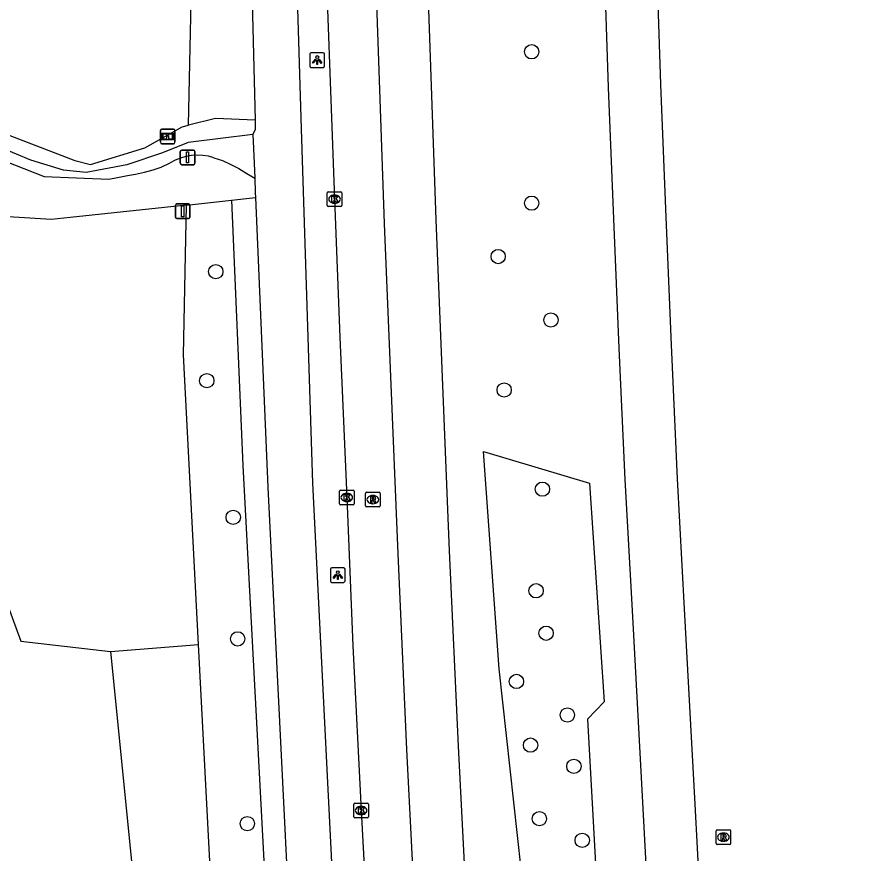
# Model space of a CAD drawing. Extents: x 158474 to 159560, y 388525 to 389605.
# Drawn here: x 159407.9 to 159466, y 389425.1 to 389482.3 of the extents above; entities that cross this region are included whole.
import ezdxf

# ---------------------------------------------------------------- set-up
doc = ezdxf.new("R2010")
doc.units = 0
for name, color, linetype in [('IMGEO_Afsluitpaal', 7, 'Continuous'), ('IMGEO_Berm_groen', 7, 'Continuous'), ('IMGEO_Boom', 7, 'Continuous'), ('IMGEO_Fietspad_gesloten', 7, 'Continuous'), ('IMGEO_Grasland_overig', 7, 'Continuous'), ('IMGEO_Informatiebord', 7, 'Continuous'), ('IMGEO_Kolk', 7, 'Continuous'), ('IMGEO_Lichtpunt', 7, 'Continuous'), ('IMGEO_Loofbos', 7, 'Continuous'), ('IMGEO_OVBaan_gesloten', 7, 'Continuous'), ('IMGEO_Rijbaan_regionaal_gesloten', 7, 'Continuous'), ('IMGEO_Rioolput', 7, 'Continuous'), ('IMGEO_Voetpad_onverhard', 7, 'Continuous')]:
    doc.layers.add(name, color=color, linetype=linetype)

msp = doc.modelspace()

# ---------------------------------------------------------------- linework, layer by layer
at = {"layer": 'IMGEO_Afsluitpaal'}
for p, q in [((159419.139, 389473.198), (159419.929, 389473.198)), ((159419.929, 389473.198), (159419.139, 389473.198)), ((159419.039, 389472.298), (159419.039, 389473.098)), ((159419.039, 389473.098), (159419.039, 389472.298)), ((159420.029, 389473.098), (159420.029, 389472.298)), ((159420.029, 389472.298), (159420.029, 389473.098)), ((159419.929, 389472.198), (159419.139, 389472.198)), ((159419.139, 389472.198), (159419.929, 389472.198)), ((159418.707, 389468.612), (159418.707, 389469.412)), ((159418.707, 389469.412), (159418.707, 389468.612)), ((159418.807, 389469.512), (159419.597, 389469.512)), ((159419.597, 389469.512), (159418.807, 389469.512)), ((159419.697, 389469.412), (159419.697, 389468.612)), ((159419.697, 389468.612), (159419.697, 389469.412)), ((159419.597, 389468.512), (159418.807, 389468.512)), ((159418.807, 389468.512), (159419.597, 389468.512))]:
    msp.add_line(p, q, dxfattribs=at)
for points in [[(159419.459, 389473.073), (159419.609, 389473.073), (159419.609, 389472.323), (159419.459, 389472.323), (159419.459, 389473.073)], [(159419.127, 389469.387), (159419.277, 389469.387), (159419.277, 389468.637), (159419.127, 389468.637), (159419.127, 389469.387)]]:
    msp.add_lwpolyline(points, dxfattribs=at)
for centre, start, end in [((159419.139, 389473.098), 90, 180), ((159419.139, 389473.098), 90, 180), ((159419.929, 389473.098), 0, 90), ((159419.929, 389473.098), 360, 90), ((159419.139, 389472.298), 180, 270), ((159419.139, 389472.298), 180, 270), ((159419.929, 389472.298), 270, 0), ((159419.929, 389472.298), 270, 0), ((159418.807, 389469.412), 90, 180), ((159418.807, 389469.412), 90, 180), ((159419.597, 389469.412), 0, 90), ((159419.597, 389469.412), 360, 90), ((159418.807, 389468.612), 180, 270), ((159418.807, 389468.612), 180, 270), ((159419.597, 389468.612), 270, 0), ((159419.597, 389468.612), 270, 0)]:
    msp.add_arc(centre, 0.1, start, end, dxfattribs=at)
at = {"layer": 'IMGEO_Berm_groen'}
for points in [[(159419.59, 389474.888), (159420.193, 389502.437)], [(159424.151, 389475.248), (159421.437, 389475.35), (159419.59, 389474.888)], [(159422.537, 389469.768), (159424.18, 389469.944)], [(159422.537, 389469.768), (159423.302, 389451.637), (159427.938, 389364.58), (159435.062, 389275.325), (159436.082, 389260.026)], [(159447.021, 389450.42), (159448.022, 389435.479), (159446.893, 389434.288), (159449.698, 389383.274), (159452.077, 389347.167), (159455.54, 389294.641), (159459.807, 389244.513), (159460.47, 389231.358), (159456.795, 389230.456), (159455.276, 389242.287), (159451.86, 389272.896), (159448.596, 389307.277), (159447.897, 389324.587), (159444.742, 389378.885), (159443.361, 389414.941), (159440.853, 389437.731), (159439.77, 389452.598), (159447.021, 389450.42)]]:
    msp.add_lwpolyline(points, dxfattribs=at)
at = {"layer": 'IMGEO_Boom'}
for centre in [(159443.067, 389479.916), (159443.067, 389469.567), (159440.773, 389465.919), (159421.463, 389464.887), (159444.382, 389461.581), (159420.849, 389457.433), (159441.185, 389456.797), (159443.8, 389450.017), (159422.655, 389448.094), (159443.369, 389443.073), (159444.055, 389440.172), (159422.96, 389439.785), (159442.026, 389436.873), (159445.504, 389434.581), (159442.988, 389432.519), (159445.952, 389431.072), (159443.593, 389427.49), (159423.619, 389427.153), (159446.522, 389426.014)]:
    msp.add_circle(centre, 0.489, dxfattribs=at)
at = {"layer": 'IMGEO_Fietspad_gesloten'}
for points in [[(159444.695, 389192.269), (159444.203, 389201.317), (159443.721, 389209.728), (159442.243, 389231.563), (159440.566, 389256.138), (159439.142, 389275.926), (159437.028, 389304.706), (159434.924, 389333.087), (159433.209, 389356.932), (159432.663, 389365.441), (159430.962, 389392.384), (159430.128, 389408.571), (159429.714, 389418.151), (159428.11, 389450.418), (159427.315, 389474.643), (159426.762, 389493.388), (159426.509, 389505.868), (159426.251, 389518.575)], [(159423.108, 389517.946), (159423.412, 389505.2), (159423.7, 389493.212), (159424.151, 389475.248)], [(159424.151, 389475.248), (159424.167, 389474.598), (159423.999, 389474.259)], [(159423.999, 389474.259), (159424.039, 389473.307), (159424.125, 389471.267)], [(159424.125, 389471.267), (159424.166, 389470.292), (159424.18, 389469.944)], [(159424.18, 389469.944), (159425.013, 389450.143), (159426.613, 389418.069), (159427.019, 389408.625), (159427.85, 389392.06), (159429.524, 389365.522), (159430.139, 389356.523), (159431.846, 389332.651), (159433.891, 389304.797), (159436.06, 389275.392), (159437.196, 389258.35), (159436.447, 389257.47), (159436.417, 389257.448)]]:
    msp.add_lwpolyline(points, dxfattribs=at)
at = {"layer": 'IMGEO_Grasland_overig'}
msp.add_lwpolyline([(159148.084, 389424.306), (159158.617, 389426.051), (159209.639, 389432.707), (159213.431, 389433.459), (159234.32, 389438.309), (159270.598, 389445.279), (159276.365, 389446.686), (159309.309, 389455.718), (159359.48, 389471.92), (159381.831, 389479.703), (159381.914, 389479.726), (159385.183, 389480.955), (159388.711, 389481.399), (159392.442, 389481.176), (159395.64, 389480.296), (159398.022, 389479.154), (159400.116, 389477.574), (159404.094, 389475.45), (159411.82, 389472.491), (159412.9, 389472.201), (159416.614, 389473.354), (159419.175, 389474.784), (159419.59, 389474.888)], dxfattribs=at)
at = {"layer": 'IMGEO_Informatiebord'}
for p, q in [((159417.674, 389473.726), (159417.674, 389474.526)), ((159417.674, 389474.526), (159417.674, 389473.726)), ((159417.774, 389474.626), (159418.564, 389474.626)), ((159418.564, 389474.626), (159417.774, 389474.626)), ((159418.664, 389474.526), (159418.664, 389473.726)), ((159418.664, 389473.726), (159418.664, 389474.526)), ((159418.564, 389473.626), (159417.774, 389473.626)), ((159417.774, 389473.626), (159418.564, 389473.626))]:
    msp.add_line(p, q, dxfattribs=at)
for points in [[(159417.775, 389474.358), (159418.563, 389474.358), (159418.563, 389473.894), (159417.775, 389473.894), (159417.775, 389474.358)], [(159417.84, 389474.293), (159417.84, 389473.959), (159418.115, 389473.959), (159418.116, 389474.172), (159418.22, 389474.173), (159418.221, 389473.959), (159418.498, 389473.959), (159418.498, 389474.293), (159418.222, 389474.293), (159418.222, 389474.213), (159418.116, 389474.213), (159418.116, 389474.293), (159417.84, 389474.293)]]:
    msp.add_lwpolyline(points, dxfattribs=at)
for centre, start, end in [((159417.774, 389474.526), 90, 180), ((159417.774, 389474.526), 90, 180), ((159418.564, 389474.526), 0, 90), ((159418.564, 389474.526), 360, 90), ((159417.774, 389473.726), 180, 270), ((159417.774, 389473.726), 180, 270), ((159418.564, 389473.726), 270, 0), ((159418.564, 389473.726), 270, 0)]:
    msp.add_arc(centre, 0.1, start, end, dxfattribs=at)
at = {"layer": 'IMGEO_Kolk'}
for p, q in [((159429.083, 389469.418), (159429.083, 389470.27)), ((159429.158, 389470.344), (159430.01, 389470.344)), ((159430.084, 389470.27), (159430.084, 389469.418)), ((159429.571, 389470.124), (159429.596, 389470.124)), ((159430.01, 389469.344), (159429.158, 389469.344)), ((159429.594, 389469.564), (159429.569, 389469.564)), ((159429.996, 389449.951), (159430.848, 389449.951)), ((159429.921, 389449.025), (159429.921, 389449.877)), ((159430.409, 389449.731), (159430.434, 389449.731)), ((159430.922, 389449.877), (159430.922, 389449.025)), ((159430.848, 389448.951), (159429.996, 389448.951)), ((159430.432, 389449.171), (159430.407, 389449.171)), ((159430.901, 389427.625), (159430.901, 389428.477)), ((159430.976, 389428.551), (159431.828, 389428.551)), ((159431.902, 389428.477), (159431.902, 389427.625)), ((159431.389, 389428.331), (159431.414, 389428.331)), ((159431.828, 389427.551), (159430.976, 389427.551)), ((159431.412, 389427.771), (159431.387, 389427.771))]:
    msp.add_line(p, q, dxfattribs=at)
for points in [[(159429.083, 389469.418), (159429.083, 389470.27)], [(159429.158, 389470.344), (159430.01, 389470.344)], [(159430.084, 389470.27), (159430.084, 389469.418)], [(159429.404, 389470.044), (159429.527, 389470.044), (159429.527, 389469.893), (159429.657, 389470.044), (159429.821, 389470.044), (159429.675, 389469.893), (159429.828, 389469.644), (159429.676, 389469.644), (159429.591, 389469.808), (159429.527, 389469.741), (159429.527, 389469.644), (159429.404, 389469.644), (159429.404, 389470.044)], [(159430.01, 389469.344), (159429.158, 389469.344)], [(159429.996, 389449.951), (159430.848, 389449.951)], [(159429.921, 389449.025), (159429.921, 389449.877)], [(159430.242, 389449.651), (159430.365, 389449.651), (159430.365, 389449.5), (159430.495, 389449.651), (159430.659, 389449.651), (159430.513, 389449.5), (159430.666, 389449.251), (159430.514, 389449.251), (159430.429, 389449.415), (159430.365, 389449.348), (159430.365, 389449.251), (159430.242, 389449.251), (159430.242, 389449.651)], [(159430.922, 389449.877), (159430.922, 389449.025)], [(159430.848, 389448.951), (159429.996, 389448.951)], [(159430.901, 389427.625), (159430.901, 389428.477)], [(159430.976, 389428.551), (159431.828, 389428.551)], [(159431.902, 389428.477), (159431.902, 389427.625)], [(159431.222, 389428.251), (159431.345, 389428.251), (159431.345, 389428.1), (159431.475, 389428.251), (159431.639, 389428.251), (159431.493, 389428.1), (159431.646, 389427.851), (159431.494, 389427.851), (159431.409, 389428.015), (159431.345, 389427.948), (159431.345, 389427.851), (159431.222, 389427.851), (159431.222, 389428.251)], [(159431.828, 389427.551), (159430.976, 389427.551)]]:
    msp.add_lwpolyline(points, dxfattribs=at)
for centre, start, end in [((159429.16, 389470.268), 91.55205, 178.44795), ((159429.16, 389470.268), 91.55205, 178.44795), ((159430.008, 389470.268), 1.55205, 88.44795), ((159430.008, 389470.268), 1.55205, 88.44795), ((159429.16, 389469.42), 181.55205, 268.44795), ((159429.16, 389469.42), 181.55205, 268.44795), ((159430.008, 389469.42), 271.55205, 358.44795), ((159430.008, 389469.42), 271.55205, 358.44795), ((159429.998, 389449.875), 91.55205, 178.44795), ((159429.998, 389449.875), 91.55205, 178.44795), ((159430.846, 389449.875), 1.55205, 88.44795), ((159430.846, 389449.875), 1.55205, 88.44795), ((159429.998, 389449.027), 181.55205, 268.44795), ((159429.998, 389449.027), 181.55205, 268.44795), ((159430.846, 389449.027), 271.55205, 358.44795), ((159430.846, 389449.027), 271.55205, 358.44795), ((159430.978, 389428.475), 91.55205, 178.44795), ((159430.978, 389428.475), 91.55205, 178.44795), ((159431.826, 389428.475), 1.55205, 88.44795), ((159431.826, 389428.475), 1.55205, 88.44795), ((159430.978, 389427.627), 181.55205, 268.44795), ((159430.978, 389427.627), 181.55205, 268.44795), ((159431.826, 389427.627), 271.55205, 358.44795), ((159431.826, 389427.627), 271.55205, 358.44795)]:
    msp.add_arc(centre, 0.0765, start, end, dxfattribs=at)
for centre, major_axis, ratio, start_param, end_param in [((159429.57, 389469.844), (-0.387, 0.002), 0.722429, 4.712389, 7.853982), ((159429.595, 389469.844), (-0.39, 0.002), 0.717154, 1.570796, 4.712389), ((159430.408, 389449.451), (-0.387, 0.002), 0.722429, 4.712389, 7.853982), ((159430.433, 389449.451), (-0.39, 0.002), 0.717154, 1.570796, 4.712389), ((159431.388, 389428.051), (-0.387, 0.002), 0.722429, 4.712389, 7.853982), ((159431.413, 389428.051), (-0.39, 0.002), 0.717154, 1.570796, 4.712389)]:
    msp.add_ellipse(centre, major_axis=major_axis, ratio=ratio, start_param=start_param, end_param=end_param, dxfattribs=at)
at = {"layer": 'IMGEO_Lichtpunt'}
for p, q in [((159427.901, 389479.753), (159427.901, 389478.946)), ((159427.901, 389479.753), (159427.901, 389478.946)), ((159428.803, 389479.848), (159427.995, 389479.848)), ((159428.803, 389479.848), (159427.995, 389479.848)), ((159428.897, 389478.946), (159428.897, 389479.753)), ((159428.897, 389478.946), (159428.897, 389479.753)), ((159427.995, 389478.852), (159428.803, 389478.852)), ((159427.995, 389478.852), (159428.803, 389478.852)), ((159429.308, 389444.546), (159429.308, 389443.739)), ((159429.308, 389444.546), (159429.308, 389443.739)), ((159430.21, 389444.641), (159429.402, 389444.641)), ((159430.21, 389444.641), (159429.402, 389444.641)), ((159430.304, 389443.739), (159430.304, 389444.546)), ((159430.304, 389443.739), (159430.304, 389444.546)), ((159429.402, 389443.645), (159430.21, 389443.645)), ((159429.402, 389443.645), (159430.21, 389443.645))]:
    msp.add_line(p, q, dxfattribs=at)
for points in [[(159428.275, 389479.417), (159428.314, 389479.389), (159428.126, 389479.127), (159428.088, 389479.154), (159428.275, 389479.417)], [(159428.377, 389479.369), (159428.424, 389479.369), (159428.424, 389479.047), (159428.377, 389479.047), (159428.377, 389479.369)], [(159428.487, 389479.389), (159428.525, 389479.416), (159428.712, 389479.154), (159428.673, 389479.126), (159428.487, 389479.389)], [(159429.682, 389444.21), (159429.721, 389444.182), (159429.533, 389443.92), (159429.495, 389443.947), (159429.682, 389444.21)], [(159429.784, 389444.162), (159429.831, 389444.162), (159429.831, 389443.84), (159429.784, 389443.84), (159429.784, 389444.162)], [(159429.894, 389444.182), (159429.932, 389444.209), (159430.119, 389443.947), (159430.08, 389443.919), (159429.894, 389444.182)]]:
    msp.add_lwpolyline(points, dxfattribs=at)
for centre in [(159428.4, 389479.551), (159429.807, 389444.344)]:
    msp.add_circle(centre, 0.0994, dxfattribs=at)
for centre, start, end in [((159427.995, 389479.753), 90, 180), ((159427.995, 389479.753), 90, 180), ((159428.803, 389479.753), 0, 90), ((159428.803, 389479.753), 0, 90), ((159427.995, 389478.946), 180, 270), ((159427.995, 389478.946), 180, 270), ((159428.803, 389478.946), 270, 0), ((159428.803, 389478.946), 270, 360), ((159429.402, 389444.546), 90, 180), ((159429.402, 389444.546), 90, 180), ((159430.21, 389444.546), 0, 90), ((159430.21, 389444.546), 0, 90), ((159429.402, 389443.739), 180, 270), ((159429.402, 389443.739), 180, 270), ((159430.21, 389443.739), 270, 0), ((159430.21, 389443.739), 270, 360)]:
    msp.add_arc(centre, 0.0946, start, end, dxfattribs=at)
at = {"layer": 'IMGEO_Loofbos'}
for points in [[(159419.47, 389469.438), (159411.497, 389468.58), (159410.2, 389468.44), (159405.429, 389468.743), (159404.68, 389468.79), (159401.4, 389470.24), (159396.228, 389474.302), (159396.09, 389474.41), (159391.39, 389476.86), (159388.62, 389477.34), (159379.99, 389475.04), (159366.366, 389470.421), (159362.698, 389469.177)], [(159419.47, 389469.438), (159422.537, 389469.768)], [(159420.283, 389439.398), (159419.246, 389459.202), (159419.47, 389469.438)], [(159396.205, 389449.369), (159396.85, 389451.277), (159398.925, 389454.044), (159403.47, 389452.315), (159408.126, 389439.636), (159414.262, 389438.927)], [(159414.262, 389438.927), (159416.599, 389415.703), (159418.398, 389396.44), (159420.905, 389386.841), (159418.077, 389372.622), (159413.859, 389372.934), (159412.107, 389377.113)], [(159414.262, 389438.927), (159420.283, 389439.398)], [(159436.082, 389260.026), (159429.3, 389312.223), (159425.887, 389340.806), (159423.523, 389377.509), (159420.283, 389439.398)]]:
    msp.add_lwpolyline(points, dxfattribs=at)
at = {"layer": 'IMGEO_OVBaan_gesloten'}
for points in [[(159447.371, 389513.151), (159450.773, 389513.203), (159450.817, 389511.114), (159451.169, 389494.567), (159451.364, 389494.572), (159451.586, 389486.657), (159451.872, 389477.677), (159452.231, 389468.621), (159452.606, 389459.88), (159453.024, 389450.735), (159453.497, 389441.831), (159454.229, 389428.474), (159454.709, 389419.463), (159455.709, 389401.512), (159456.745, 389383.516), (159457.832, 389365.558), (159458.907, 389347.596), (159459.489, 389338.669), (159460.138, 389329.675), (159460.798, 389320.766), (159462.236, 389302.757), (159464.879, 389271.098), (159465.996, 389257.78)], [(159447.371, 389513.151), (159447.438, 389510.385), (159447.714, 389499.02), (159447.701, 389497.13), (159447.799, 389494.423), (159448.004, 389486.485), (159448.294, 389477.475), (159448.651, 389468.489), (159449.022, 389459.654), (159449.437, 389450.675), (159449.926, 389441.726), (159450.672, 389428.191), (159451.155, 389419.217), (159452.141, 389401.253), (159453.188, 389383.221), (159454.267, 389365.293), (159455.343, 389347.27), (159455.933, 389338.361), (159456.576, 389329.28), (159457.234, 389320.414), (159458.683, 389302.364), (159461.317, 389270.868), (159462.413, 389257.635)], [(159435.104, 389512.671), (159431.726, 389512.587), (159431.888, 389507.029), (159432.257, 389494.344), (159432.064, 389494.333), (159432.987, 389468.176), (159433.916, 389445.596), (159434.506, 389432.221), (159434.967, 389423.321), (159435.45, 389414.586), (159436.596, 389396.211), (159437.704, 389378.518), (159438.855, 389360.362), (159440.082, 389342.434), (159441.344, 389324.477), (159442.637, 389306.519), (159444.003, 389288.48), (159445.864, 389266.502), (159446.792, 389258.024)], [(159452.146, 389244.331), (159451.513, 389248.857), (159449.904, 389262.075), (159449.045, 389270.997), (159447.563, 389288.851), (159446.202, 389306.754), (159444.87, 389324.774), (159443.618, 389342.795), (159442.401, 389360.642), (159441.279, 389378.681), (159440.159, 389396.511), (159439.042, 389414.768), (159438.526, 389423.535), (159438.055, 389432.454), (159437.448, 389445.812), (159436.538, 389468.425), (159435.628, 389494.592), (159435.302, 389505.983), (159435.25, 389507.754), (159435.104, 389512.671)]]:
    msp.add_lwpolyline(points, dxfattribs=at)
at = {"layer": 'IMGEO_Rijbaan_regionaal_gesloten'}
msp.add_lwpolyline([(159428.052, 389518.864), (159428.128, 389516.041), (159428.394, 389506.275), (159428.831, 389490.237), (159429.584, 389469.844), (159429.943, 389460.414), (159430.422, 389449.451), (159430.845, 389439.311), (159431.402, 389428.051), (159432.498, 389407.699)], dxfattribs=at)
at = {"layer": 'IMGEO_Rioolput'}
for p, q in [((159431.703, 389448.878), (159431.703, 389449.73)), ((159431.778, 389449.804), (159432.63, 389449.804)), ((159432.191, 389449.584), (159432.216, 389449.584)), ((159432.704, 389449.73), (159432.704, 389448.878)), ((159432.63, 389448.804), (159431.778, 389448.804)), ((159432.214, 389449.024), (159432.189, 389449.024)), ((159455.747, 389426.732), (159456.599, 389426.732)), ((159455.672, 389425.806), (159455.672, 389426.658)), ((159456.16, 389426.512), (159456.185, 389426.512)), ((159456.673, 389426.658), (159456.673, 389425.806)), ((159456.599, 389425.732), (159455.747, 389425.732)), ((159456.183, 389425.952), (159456.158, 389425.952))]:
    msp.add_line(p, q, dxfattribs=at)
for points in [[(159431.703, 389448.878), (159431.703, 389449.73)], [(159431.778, 389449.804), (159432.63, 389449.804)], [(159432.292, 389449.502), (159432.04, 389449.504), (159432.04, 389449.104)], [(159432.218, 389449.423), (159432.164, 389449.423), (159432.164, 389449.342)], [(159432.704, 389449.73), (159432.704, 389448.878)], [(159432.63, 389448.804), (159431.778, 389448.804)], [(159432.04, 389449.104), (159432.164, 389449.104), (159432.164, 389449.266), (159432.175, 389449.266)], [(159432.164, 389449.342), (159432.216, 389449.342)], [(159432.222, 389449.237), (159432.293, 389449.104), (159432.433, 389449.104), (159432.368, 389449.23)], [(159455.747, 389426.732), (159456.599, 389426.732)], [(159455.672, 389425.806), (159455.672, 389426.658)], [(159456.261, 389426.43), (159456.009, 389426.432), (159456.009, 389426.032)], [(159456.009, 389426.032), (159456.133, 389426.032), (159456.133, 389426.194), (159456.144, 389426.194)], [(159456.187, 389426.351), (159456.133, 389426.351), (159456.133, 389426.27)], [(159456.133, 389426.27), (159456.185, 389426.27)], [(159456.191, 389426.165), (159456.262, 389426.032), (159456.402, 389426.032), (159456.337, 389426.158)], [(159456.673, 389426.658), (159456.673, 389425.806)], [(159456.599, 389425.732), (159455.747, 389425.732)]]:
    msp.add_lwpolyline(points, dxfattribs=at)
for centre, radius, start, end in [((159431.78, 389449.728), 0.0765, 91.55205, 178.44795), ((159431.78, 389449.728), 0.0765, 91.55205, 178.44795), ((159432.2, 389449.531), 0.19, 274.7715, 282.96867), ((159432.224, 389449.327), 0.0964, 77.00612, 93.18647), ((159432.238, 389449.384), 0.0378, 276.66336, 79.67722), ((159432.291, 389449.392), 0.109, 350.36119, 89.41601), ((159432.289, 389449.392), 0.112, 277.58423, 350.98172), ((159432.628, 389449.728), 0.0765, 1.55205, 88.44795), ((159432.628, 389449.728), 0.0765, 1.55205, 88.44795), ((159431.78, 389448.88), 0.0765, 181.55205, 268.44795), ((159431.78, 389448.88), 0.0765, 181.55205, 268.44795), ((159432.174, 389449.213), 0.0533, 26.02933, 88.69889), ((159432.273, 389449.177), 0.108, 29.51342, 73.79051), ((159432.628, 389448.88), 0.0765, 271.55205, 358.44795), ((159432.628, 389448.88), 0.0765, 271.55205, 358.44795), ((159455.749, 389426.656), 0.0765, 91.55205, 178.44795), ((159455.749, 389426.656), 0.0765, 91.55205, 178.44795), ((159456.597, 389426.656), 0.0765, 1.55205, 88.44795), ((159456.597, 389426.656), 0.0765, 1.55205, 88.44795), ((159456.143, 389426.141), 0.0533, 26.02933, 88.69889), ((159456.169, 389426.459), 0.19, 274.7715, 282.96867), ((159456.193, 389426.255), 0.0964, 77.00612, 93.18647), ((159456.207, 389426.312), 0.0378, 276.66336, 79.67722), ((159456.26, 389426.32), 0.109, 350.36119, 89.41601), ((159456.258, 389426.32), 0.112, 277.58423, 350.98172), ((159456.242, 389426.105), 0.108, 29.51342, 73.79051), ((159455.749, 389425.808), 0.0765, 181.55205, 268.44795), ((159455.749, 389425.808), 0.0765, 181.55205, 268.44795), ((159456.597, 389425.808), 0.0765, 271.55205, 358.44795), ((159456.597, 389425.808), 0.0765, 271.55205, 358.44795)]:
    msp.add_arc(centre, radius, start, end, dxfattribs=at)
for centre, major_axis, ratio, start_param, end_param in [((159432.19, 389449.304), (-0.387, 0.002), 0.722429, 4.712389, 7.853982), ((159432.215, 389449.304), (-0.39, 0.002), 0.717154, 1.570796, 4.712389), ((159456.159, 389426.232), (-0.387, 0.002), 0.722429, 4.712389, 7.853982), ((159456.184, 389426.232), (-0.39, 0.002), 0.717154, 1.570796, 4.712389)]:
    msp.add_ellipse(centre, major_axis=major_axis, ratio=ratio, start_param=start_param, end_param=end_param, dxfattribs=at)
at = {"layer": 'IMGEO_Voetpad_onverhard'}
for points in [[(159423.999, 389474.259), (159419.564, 389473.716), (159417.823, 389473.017), (159415.378, 389472.19), (159412.599, 389471.656), (159411.061, 389471.817), (159408.819, 389472.517), (159406.845, 389473.333), (159404.463, 389474.494), (159402.913, 389475.349), (159400.989, 389476.453), (159399.042, 389477.525), (159396.821, 389478.576), (159394.934, 389479.263), (159392.761, 389479.821), (159390.55, 389480.132), (159388.79, 389480.186), (159386.145, 389479.94), (159383.971, 389479.5), (159381.81, 389478.921), (159379.656, 389478.273), (159351.286, 389468.262), (159286.933, 389448.686)], [(159308.846, 389453.626), (159331.985, 389460.562), (159359.573, 389470.118), (159376.487, 389476.356), (159386.497, 389479.09), (159390.348, 389479.09), (159393.579, 389478.739), (159398.86, 389476.642), (159405.64, 389472.977), (159409.737, 389471.396), (159414.145, 389471.199), (159414.753, 389471.32), (159415.432, 389471.45), (159415.978, 389471.551), (159416.589, 389471.677), (159417.189, 389471.837), (159417.734, 389472.035), (159418.334, 389472.323)], [(159421.336, 389472.674), (159421.921, 389472.476), (159422.487, 389472.222), (159423.041, 389471.927), (159423.585, 389471.604), (159424.125, 389471.267)]]:
    msp.add_lwpolyline(points, dxfattribs=at)
msp.add_arc((159420.223, 389469.179), 3.668, 72.33518, 121.00255, dxfattribs=at)

doc.saveas('drawing.dxf')
